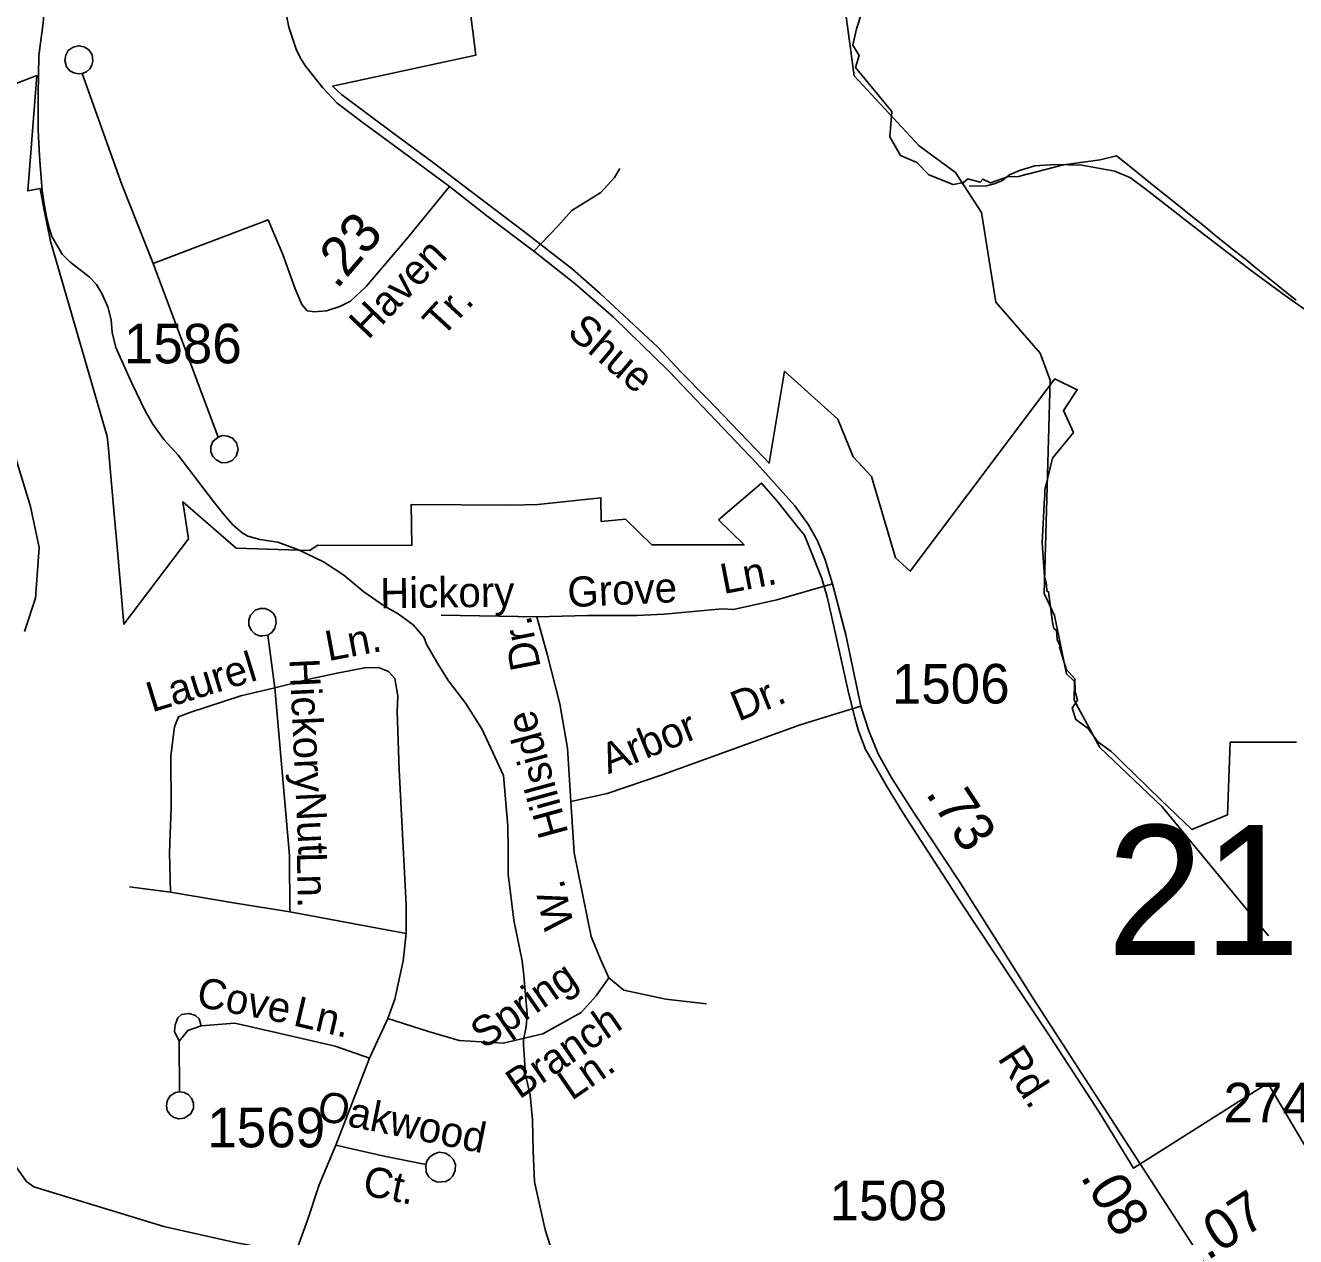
# Model space of a CAD drawing. Extents: x 1473865 to 1648260, y 639067 to 773536.
# Drawn here: x 1530604 to 1534612, y 669004 to 672827 of the extents above; entities that cross this region are included whole.
import ezdxf

# ---------------------------------------------------------------- set-up
doc = ezdxf.new("R2010")
doc.units = 0
for name, color, linetype in [('Exist Boundary Political City Limit New', 7, 'Continuous'), ('Exist Hydrographic Misc Water Feature', 7, 'Continuous'), ('Exist Road Non-System Type 51', 7, 'Continuous'), ('Exist Road Non-System Type 51 Label', 7, 'Continuous'), ('Exist Road Secondary Mileage Hundredths English Label', 7, 'Continuous'), ('Exist Road Secondary Structure Standard Bridge Number Label', 7, 'Continuous'), ('Exist Road Secondary Type 51 Attributed', 7, 'Continuous'), ('Exist Road Secondary Type 51 Label', 7, 'Continuous'), ('Exist Road Secondary Type 51 Number Label', 7, 'Continuous'), ('Map Preparation Boundary City Limit Buffer Line', 7, 'Continuous')]:
    doc.layers.add(name, color=color, linetype=linetype)

msp = doc.modelspace()

# ---------------------------------------------------------------- linework, layer by layer
at = {"layer": 'Exist Boundary Political City Limit New'}
for points in [[(1533330.9, 673135.7), (1533226.8, 672815.9), (1533215.2, 672764.9), (1533235, 672732.2), (1533223.6, 672694.1), (1533338.2, 672555.4), (1533331.4, 672475.4), (1533365.6, 672416.2), (1533417.2, 672393.7), (1533454.9, 672355), (1533531.8, 672324.2), (1533533.1, 672324.2), (1533563.8, 672330.5), (1533577.9, 672342.1), (1533616.8, 672332.4), (1533625.5, 672341.6), (1533648.9, 672330.1), (1533702.8, 672349.1), (1533739.1, 672350.2), (1533764.2, 672356.8), (1533766, 672357.2), (1533880, 672387.1), (1533995.2, 672402.2), (1534046.5, 672415.4), (1534097.2, 672374.9), (1534166.4, 672319.3), (1534237, 672262.5), (1534276.1, 672231), (1534321.2, 672194.8), (1534355.4, 672167.4), (1534404, 672128.2), (1534454.8, 672087.5), (1534487.6, 672061), (1534550.8, 672010.2), (1534584.6, 671983.1), (1534613.9, 671959.8)], [(1533820.8, 671361), (1533844.8, 671461.2), (1533910.8, 671542.2), (1533879.6, 671611.1), (1533922.9, 671677), (1533852.9, 671711.8), (1533396.4, 671104), (1533350.1, 671146.2), (1533274, 671402.7), (1533215.5, 671465.2), (1533167.6, 671584.6), (1532999.8, 671735.4), (1532950.8, 671444.8), (1532908.8, 671489.9), (1532754.9, 671649.2), (1532672, 671733.9), (1532599.1, 671811.7), (1532417.8, 671980.6), (1532330.5, 672057.6), (1532179.9, 672174), (1531979.8, 672325.6), (1531891.6, 672393.1), (1531758.9, 672490.8), (1531601.8, 672609.2), (1531573.1, 672634.8), (1532025, 672732.6), (1532004, 672899.2)], [(1530335.1, 670040.9), (1530189.9, 670310.4), (1530189.2, 670311.7), (1530127.4, 670426.3), (1530121.6, 670437), (1530054, 670602.9), (1530245.5, 670670.1), (1530147.2, 670844.3), (1530107, 670935.9), (1529988.1, 671211.3), (1529681.6, 671906.4), (1529668, 671968), (1529535.5, 671890.4), (1529519.1, 671887.2), (1529506.5, 671893.1), (1529499.9, 671902.1), (1529474.4, 671961.9), (1529440.6, 672040.9), (1529931.6, 672394.7), (1530639.8, 672668.7)], [(1530639.8, 672668.7), (1530611, 672304.2), (1530649.9, 672312.4), (1530663.4, 672244), (1530682.8, 672145.7), (1530862.1, 671529.5), (1530865.6, 671490.7), (1530873.2, 671404.1), (1530883.9, 671284.5), (1530894, 671169.9), (1530903.8, 671060.4), (1530914.9, 670936.9), (1531118.1, 671206.9), (1531100.5, 671323.1), (1531211.9, 671226.7), (1531269.1, 671177.3), (1531500.6, 671169.1), (1531526.4, 671186.5), (1531822.9, 671185.7), (1531821.5, 671315), (1532137.8, 671312.5), (1532221, 671314.9), (1532419.9, 671335.7), (1532421.1, 671260.8), (1532498, 671268), (1532580.9, 671187), (1532871.9, 671187.5), (1532791.4, 671266.2), (1532927.1, 671382.2), (1532977.6, 671324.6), (1533041.9, 671243.4), (1533062.2, 671217.8), (1533072.8, 671191.3), (1533117.1, 671080.8), (1533133.8, 671023.1), (1533156.4, 670925.4), (1533199.1, 670730.6), (1533221.5, 670641.4), (1533231.9, 670603.8), (1533255.1, 670541.4), (1533272, 670513.4), (1533321.2, 670426.9), (1533373.6, 670340.7), (1533552.1, 670063.6), (1533718.1, 669814.3), (1533838, 669634.4), (1533994, 669393.9), (1534100.8, 669220.1), (1534524.1, 669488.2), (1534791.8, 669038)], [(1534614.8, 670564.7), (1534405.8, 670565.1), (1534397, 670335.6), (1534285, 670288.6), (1534186.1, 670384.2), (1534066, 670500.4), (1534042.4, 670523.3), (1534029.1, 670535.9), (1533988.2, 670565.4), (1533957.2, 670608), (1533919.1, 670635.8), (1533907.1, 670672.1), (1533924.2, 670697.2), (1533916.9, 670723.9), (1533915.6, 670764.2), (1533888.6, 670794.9), (1533867, 670865.2), (1533869.1, 670868.2), (1533859.5, 670888.3), (1533858.1, 670917.3), (1533849.2, 670923.5), (1533845.5, 670943.4), (1533832.5, 671039.1), (1533826.9, 671041.6), (1533826.5, 671061.8), (1533819.9, 671086.4), (1533812.4, 671195.1), (1533819.5, 671336.3), (1533821.2, 671338.1), (1533820.8, 671361)]]:
    msp.add_lwpolyline(points, dxfattribs=at)
at = {"layer": 'Exist Hydrographic Misc Water Feature'}
for points in [[(1534527.2, 669953.3), (1534191.2, 670360.5), (1533994.2, 670548.3), (1533913.2, 670697.7), (1533914.2, 670756.7), (1533889.1, 670780.2), (1533851.2, 670964.8), (1533819.2, 671034.4), (1533837.2, 671706.8), (1533806.2, 671792.9), (1533666.2, 671953.3), (1533621.2, 672236.4), (1533539.2, 672362.8), (1533424.2, 672447.2), (1533219.2, 672668), (1533174.2, 673003.7), (1533084.2, 673120.4), (1532878.2, 673249.4), (1532527.2, 673729.1), (1532323, 674130.5), (1532136.2, 674479.9)], [(1530688.3, 673139.2), (1530659.3, 672825.5), (1530650.3, 672764.1), (1530645.8, 672729.7), (1530644, 672610), (1530644.2, 672497.6), (1530647.2, 672433.5), (1530650.3, 672385.8), (1530657.1, 672305.3), (1530664.4, 672257.5), (1530671.8, 672217.2), (1530679.4, 672185), (1530686.8, 672161.1), (1530720, 672104.6), (1530743.6, 672080.3), (1530804.8, 672033.1), (1530828.6, 672008.8), (1530846.1, 671978.1), (1530863.5, 671938.4), (1530874.8, 671898), (1530878, 671857.7), (1530889.4, 671809.9), (1530939.7, 671697.3), (1530982.3, 671608.6), (1531005.6, 671567.9), (1531040.9, 671519.6), (1531086.1, 671470.3), (1531197.8, 671324.4)], [(1533582.5, 672319.3), (1533636.6, 672320.7), (1533660.8, 672326.7), (1533684.7, 672336.1), (1533709.1, 672355.3), (1533741.4, 672369.4), (1533789.5, 672384), (1533853.6, 672387.7), (1533937.7, 672386), (1534041.5, 672366.7), (1534091.1, 672345.9), (1534140.6, 672308.8), (1534306.7, 672180), (1534472.7, 672051.8), (1534583.3, 671971.7), (1534658.6, 671918.5)], [(1531197.8, 671324.4), (1531231.1, 671281.9), (1531258.6, 671250.1), (1531288.3, 671224.9), (1531306.1, 671214.7), (1531344.1, 671204.1), (1531399.9, 671195.6), (1531465.5, 671172.1), (1531545, 671133.6), (1531608.3, 671092.1), (1531671.7, 671039.1), (1531736.8, 670994.3), (1531780.4, 670969.6), (1531828, 670935), (1531861.4, 670895.8), (1531871, 670871.8), (1531908, 670807), (1531939.3, 670758.8), (1531994.2, 670686.3), (1532044.9, 670604.8), (1532112.6, 670459.9), (1532126.1, 670299.6), (1532126.9, 670227.3), (1532127.7, 670147.7), (1532145.4, 670003), (1532171.5, 669874.4), (1532176.7, 669828.4), (1532186.8, 669706.7), (1532184.1, 669666.5), (1532175.5, 669626.5), (1532175.2, 669610.9), (1532181.9, 669514.8), (1532196.7, 669450.5), (1532203.6, 669372.4), (1532206, 669273.9), (1532210.6, 669177.7), (1532244, 669025.2), (1532267, 668952.6)]]:
    msp.add_lwpolyline(points, dxfattribs=at)
at = {"layer": 'Exist Road Non-System Type 51'}
for p, q in [((1531007.1, 672075), (1531109.5, 672114.2)), ((1531007.1, 672075), (1531212.3, 671527.7)), ((1531916.1, 670965.2), (1532217.9, 670960.5)), ((1531390.5, 670736.6), (1531368.8, 670902.7)), ((1531061.2, 670091.5), (1530932.2, 670108.1)), ((1531438.2, 670028.9), (1531805.8, 669960.9)), ((1531690.2, 669567.2), (1531747.8, 669692.2)), ((1531089.4, 669620.8), (1531090.4, 669460.9)), ((1531583, 669293.3), (1531690.2, 669567.2))]:
    msp.add_line(p, q, dxfattribs=at)
for points in [[(1530782.5, 672675), (1530796.4, 672679.8), (1530806.9, 672690.2), (1530813.7, 672701), (1530817.1, 672714.2), (1530814.1, 672733.4), (1530803.6, 672749.2), (1530789.4, 672759.3), (1530771.7, 672762.7), (1530754.6, 672758.6), (1530739.2, 672747.7), (1530730.9, 672733.1), (1530728.3, 672716), (1530733.5, 672695.6), (1530744.3, 672683.8), (1530756.8, 672676.8), (1530771.7, 672673.5), (1530782.5, 672675)], [(1530782.5, 672675), (1530908.6, 672324.3), (1531007.1, 672075)], [(1532479.3, 672374.7), (1532462.7, 672347), (1532419.9, 672299.7), (1532328.5, 672243.1), (1532284.5, 672193.7), (1532208.7, 672114)], [(1530249.9, 672266.2), (1530339.6, 672135.4), (1530401.9, 672026.1), (1530518.9, 671635.9), (1530620.3, 671308.1), (1530647.6, 671179.4), (1530635.9, 671019.4), (1530600.8, 670914)], [(1531212.3, 671527.7), (1531225.8, 671532.3), (1531242.6, 671530.9), (1531257.5, 671523.8), (1531269.8, 671509.6), (1531275.2, 671488.3), (1531268.7, 671467.6), (1531256.1, 671453.6), (1531240.5, 671447.3), (1531223.9, 671446.7), (1531205.7, 671455.4), (1531195.7, 671465.9), (1531188.6, 671480.6), (1531188.9, 671497.8), (1531195.4, 671513.7), (1531212.3, 671527.7)], [(1532217.9, 670960.5), (1532377.6, 670964), (1532533.4, 670964.2), (1532619.4, 670968.9), (1532803, 670985.3), (1532838.3, 670983.7), (1532975.3, 671013.9), (1533150.6, 671064.3)], [(1531352.7, 670900), (1531368.8, 670902.7), (1531381.7, 670911.2), (1531391.2, 670924.4), (1531395.4, 670941.5), (1531392.7, 670958.8), (1531385.4, 670971.6), (1531374.7, 670980.6), (1531360.5, 670986.7), (1531344.9, 670986.8), (1531328.7, 670981.5), (1531313.8, 670965.4), (1531308.7, 670950.9), (1531308.9, 670932.5), (1531317.4, 670917.1), (1531327.8, 670906.7), (1531341.5, 670900.4), (1531352.7, 670900)], [(1532217.9, 670960.5), (1532250.6, 670842.2), (1532290.1, 670685.6), (1532314.7, 670545.8), (1532325.3, 670377.8)], [(1531805.8, 669960.9), (1531805.4, 670050.9), (1531783.6, 670477.4), (1531777.1, 670661.4), (1531778.8, 670710.7), (1531769.5, 670765.5), (1531750, 670788.1), (1531718.4, 670800.4), (1531673.9, 670798.9), (1531587.6, 670782.6), (1531503.1, 670764.5), (1531390.5, 670736.6)], [(1531390.5, 670736.6), (1531283.2, 670710.8), (1531122.8, 670658.1), (1531086.6, 670644.6), (1531074.4, 670613), (1531062.6, 670521.4), (1531063.5, 670359.3), (1531058.8, 670215.5), (1531061.2, 670091.5)], [(1531438.2, 670028.9), (1531436.8, 670207.1), (1531390.5, 670736.6)], [(1532325.3, 670377.8), (1532440, 670402.5), (1532613, 670461.2), (1533048.8, 670619), (1533240.2, 670678.5)], [(1532325.3, 670377.8), (1532335.9, 670215.6), (1532389.5, 669951.5), (1532418.1, 669881.6), (1532444.8, 669821.3)], [(1531061.2, 670091.5), (1531266.7, 670056.4), (1531438.2, 670028.9)], [(1531747.8, 669692.2), (1531769.8, 669753.7), (1531796.1, 669875), (1531805.8, 669960.9)], [(1532444.8, 669821.3), (1532405.5, 669763.7), (1532357.8, 669711.8), (1532237.2, 669644.4), (1532111, 669615), (1531972.2, 669623.4), (1531875.4, 669651.5), (1531747.8, 669692.2)], [(1532444.8, 669821.3), (1532492.3, 669781.6), (1532625.3, 669753.9), (1532752.9, 669738.5)], [(1530571.3, 669772.8), (1530572.1, 669726.5), (1530574.5, 669538.1), (1530568.2, 669383.4), (1530573.2, 669225.4), (1530607, 669178.3), (1530630.7, 669161.8), (1531040.4, 669035.9), (1531265.3, 668985.5), (1531388.9, 668963), (1531450.7, 668937.7)], [(1531158.4, 669669.6), (1531151.9, 669691.9), (1531140.9, 669701.6), (1531120.2, 669708), (1531096.5, 669705.1), (1531084.9, 669694.3), (1531076.5, 669673.1), (1531074, 669651.1), (1531089.4, 669620.8)], [(1531158.4, 669669.6), (1531116.1, 669654.3), (1531089.4, 669620.8)], [(1531690.2, 669567.2), (1531581.6, 669605.1), (1531394.4, 669648.9), (1531264.3, 669678.1), (1531158.4, 669669.6)], [(1531090.4, 669460.9), (1531104.4, 669459.4), (1531117.4, 669452.7), (1531128, 669441.1), (1531133.9, 669425.8), (1531133.8, 669409.4), (1531125.6, 669391.5), (1531104.9, 669377.7), (1531088.1, 669375.7), (1531072.7, 669379.8), (1531060.5, 669388.8), (1531051.4, 669401.8), (1531048.7, 669416.9), (1531051.4, 669433.2), (1531060.7, 669448.9), (1531077.3, 669458.9), (1531090.4, 669460.9)], [(1531494.1, 669056.7), (1531530.7, 669168.2), (1531583, 669293.3)], [(1531583, 669293.3), (1531736.4, 669258.3), (1531867.9, 669231.9)], [(1531867.9, 669231.9), (1531872, 669244.8), (1531880.4, 669256.2), (1531895.2, 669265.7), (1531909.9, 669270.3), (1531929.3, 669267.3), (1531943.7, 669258.8), (1531953.3, 669249.2), (1531960.8, 669232), (1531960.2, 669213), (1531952.2, 669195.8), (1531942.8, 669185.9), (1531930.1, 669178.6), (1531904.2, 669176.3), (1531887.8, 669183.5), (1531875.6, 669194.5), (1531868.8, 669207.9), (1531867.9, 669231.9)]]:
    msp.add_lwpolyline(points, dxfattribs=at)
at = {"layer": 'Exist Road Secondary Type 51 Attributed'}
for points in [[(1531941.7, 672318.5), (1531768.5, 672446.4), (1531669.7, 672518.9), (1531588.1, 672581.4), (1531542.8, 672629.7), (1531488.3, 672697.3), (1531473.3, 672721.4), (1531458.2, 672751.6), (1531435, 672821.1), (1531418.5, 672905.3), (1531407.8, 673017.6), (1531390.7, 673191.9), (1531347.4, 673665.3), (1531334.3, 673789.2), (1531325.2, 673842.6), (1531311.1, 673903.1)], [(1531941.7, 672318.5), (1531806.7, 672152.2), (1531678.8, 672003.2), (1531629.4, 671956.8), (1531596.2, 671939.7), (1531553.9, 671925.6), (1531527.2, 671923.5), (1531515.6, 671922.6), (1531493.2, 671926.2), (1531476.3, 671945.7), (1531454.7, 671995.6), (1531415.9, 672103.9), (1531369.5, 672213.7), (1531109.5, 672114.2)], [(1534353.4, 668876.8), (1533785.8, 669753.1), (1533551, 670125.6), (1533404.4, 670347.1), (1533335.9, 670454.8), (1533294.6, 670527.4), (1533265.4, 670600.9), (1533240.2, 670678.5), (1533192.9, 670903.1), (1533150.6, 671064.3), (1533126.4, 671142.9), (1533103.2, 671200.3), (1533075, 671250.7), (1533031.7, 671311.1), (1532912.3, 671443.9), (1532633.8, 671735.1), (1532459.5, 671906.5), (1532338.6, 672011.2), (1532208.7, 672114), (1532059.6, 672225.8), (1531941.7, 672318.5)], [(1531096.8, 668324.4), (1531293.9, 668493.1), (1531394.5, 668639.6), (1531428.2, 668797.1), (1531450.7, 668937.7), (1531494.1, 669056.7)]]:
    msp.add_lwpolyline(points, dxfattribs=at)
at = {"layer": 'Map Preparation Boundary City Limit Buffer Line'}
for points in [[(1533330.9, 673135.7), (1533226.8, 672815.9), (1533215.2, 672764.9), (1533235, 672732.2), (1533223.6, 672694.1), (1533338.2, 672555.4), (1533331.4, 672475.4), (1533365.6, 672416.2), (1533417.2, 672393.7), (1533454.9, 672355), (1533531.8, 672324.2), (1533533.1, 672324.2), (1533563.8, 672330.5), (1533577.9, 672342.1), (1533616.8, 672332.4), (1533625.5, 672341.6), (1533648.9, 672330.1), (1533702.8, 672349.1), (1533739.1, 672350.2), (1533764.2, 672356.8), (1533766, 672357.2), (1533880, 672387.1), (1533995.2, 672402.2), (1534046.5, 672415.4), (1534097.2, 672374.9), (1534166.4, 672319.3), (1534237, 672262.5), (1534276.1, 672231), (1534321.2, 672194.8), (1534355.4, 672167.4), (1534404, 672128.2), (1534454.8, 672087.5), (1534487.6, 672061), (1534550.8, 672010.2), (1534584.6, 671983.1), (1534613.9, 671959.8)], [(1533820.8, 671361), (1533844.8, 671461.2), (1533910.8, 671542.2), (1533879.6, 671611.1), (1533922.9, 671677), (1533852.9, 671711.8), (1533396.4, 671104), (1533350.1, 671146.2), (1533274, 671402.7), (1533215.5, 671465.2), (1533167.6, 671584.6), (1532999.8, 671735.4), (1532950.8, 671444.8), (1532908.8, 671489.9), (1532754.9, 671649.2), (1532672, 671733.9), (1532599.1, 671811.7), (1532417.8, 671980.6), (1532330.5, 672057.6), (1532179.9, 672174), (1531979.8, 672325.6), (1531891.6, 672393.1), (1531758.9, 672490.8), (1531601.8, 672609.2), (1531573.1, 672634.8), (1532025, 672732.6), (1532004, 672899.2)], [(1530335.1, 670040.9), (1530189.9, 670310.4), (1530189.2, 670311.7), (1530127.4, 670426.3), (1530121.6, 670437), (1530054, 670602.9), (1530245.5, 670670.1), (1530147.2, 670844.3), (1530107, 670935.9), (1529988.1, 671211.3), (1529681.6, 671906.4), (1529668, 671968), (1529535.5, 671890.4), (1529519.1, 671887.2), (1529506.5, 671893.1), (1529499.9, 671902.1), (1529474.4, 671961.9), (1529440.6, 672040.9), (1529931.6, 672394.7), (1530639.8, 672668.7)], [(1530639.8, 672668.7), (1530611, 672304.2), (1530649.9, 672312.4), (1530663.4, 672244), (1530682.8, 672145.7), (1530862.1, 671529.5), (1530865.6, 671490.7), (1530873.2, 671404.1), (1530883.9, 671284.5), (1530894, 671169.9), (1530903.8, 671060.4), (1530914.9, 670936.9), (1531118.1, 671206.9), (1531100.5, 671323.1), (1531211.9, 671226.7), (1531269.1, 671177.3), (1531500.6, 671169.1), (1531526.4, 671186.5), (1531822.9, 671185.7), (1531821.5, 671315), (1532137.8, 671312.5), (1532221, 671314.9), (1532419.9, 671335.7), (1532421.1, 671260.8), (1532498, 671268), (1532580.9, 671187), (1532871.9, 671187.5), (1532791.4, 671266.2), (1532927.1, 671382.2), (1532977.6, 671324.6), (1533041.9, 671243.4), (1533062.2, 671217.8), (1533072.8, 671191.3), (1533117.1, 671080.8), (1533133.8, 671023.1), (1533156.4, 670925.4), (1533199.1, 670730.6), (1533221.5, 670641.4), (1533231.9, 670603.8), (1533255.1, 670541.4), (1533272, 670513.4), (1533321.2, 670426.9), (1533373.6, 670340.7), (1533552.1, 670063.6), (1533718.1, 669814.3), (1533838, 669634.4), (1533994, 669393.9), (1534100.8, 669220.1), (1534524.1, 669488.2), (1534791.8, 669038)], [(1534614.8, 670564.7), (1534405.8, 670565.1), (1534397, 670335.6), (1534285, 670288.6), (1534186.1, 670384.2), (1534066, 670500.4), (1534042.4, 670523.3), (1534029.1, 670535.9), (1533988.2, 670565.4), (1533957.2, 670608), (1533919.1, 670635.8), (1533907.1, 670672.1), (1533924.2, 670697.2), (1533916.9, 670723.9), (1533915.6, 670764.2), (1533888.6, 670794.9), (1533867, 670865.2), (1533869.1, 670868.2), (1533859.5, 670888.3), (1533858.1, 670917.3), (1533849.2, 670923.5), (1533845.5, 670943.4), (1533832.5, 671039.1), (1533826.9, 671041.6), (1533826.5, 671061.8), (1533819.9, 671086.4), (1533812.4, 671195.1), (1533819.5, 671336.3), (1533821.2, 671338.1), (1533820.8, 671361)]]:
    msp.add_lwpolyline(points, dxfattribs=at)

# ---------------------------------------------------------------- texts
at = {"layer": 'Exist Road Non-System Type 51 Label'}
for s, rotation, p in [('Ln.', 10.7976, (1532806.7, 671031.8)), ('Hickory', 0.7543, (1531723.8, 670987.2)), ('Grove', 2.6942, (1532316.5, 670990.5)), ('Dr.', 101.1631, (1532230.6, 670801.4)), ('Ln.', 10.6656, (1531559.4, 670820.3)), ('Laurel', 17.067, (1531003.2, 670658.2)), ('Hickory', 272.6948, (1531436.7, 670827.3)), ('Dr.', 22.0168, (1532854, 670629.3)), ('Hillside', 105.3692, (1532318, 670277.8)), ('Arbor', 22.0168, (1532443.2, 670463.2)), ('Nut', 272.6948, (1531456.6, 670406.2)), ('Ln.', 271.1221, (1531460.3, 670217.2)), ('W.', 102.7011, (1532335.5, 669985.2)), ('Spring', 34.5586, (1532050.9, 669593.9)), ('Cove', 349.211, (1531140.2, 669731.4)), ('Ln.', 346.8327, (1531445.3, 669671.5)), ('Branch', 34.5586, (1532162.7, 669436)), ('Ln.', 34.5586, (1532327.3, 669431.5)), ('Oakwood', 348.6227, (1531520.2, 669373.1)), ('Ct.', 348.6227, (1531664.2, 669136.7))]:
    msp.add_text(s, height=95, rotation=rotation, dxfattribs=at).set_placement(p)
at = {"layer": 'Exist Road Secondary Mileage Hundredths English Label'}
for s, rotation, p in [('.23', 49.3668, (1531586.2, 671991.2)), ('.73', 303.4955, (1533442.3, 670403)), ('.08', 301.4513, (1533930.8, 669193.7)), ('.07', 32.3376, (1534333.3, 668927.2))]:
    msp.add_text(s, height=125, rotation=rotation, dxfattribs=at).set_placement(p)
at = {"layer": 'Exist Road Secondary Structure Standard Bridge Number Label'}
msp.add_text('21', height=410.1, dxfattribs=at).set_placement((1534016.7, 669892.9))
at = {"layer": 'Exist Road Secondary Type 51 Label'}
for s, rotation, p in [('Haven', 46.1822, (1531685.4, 671832.3)), ('Tr.', 47.5517, (1531919.6, 671839.2)), ('Shue', 319.6286, (1532309.6, 671852.4)), ('Rd.', 302.9463, (1533669.8, 669567.1))]:
    msp.add_text(s, height=95, rotation=rotation, dxfattribs=at).set_placement(p)
at = {"layer": 'Exist Road Secondary Type 51 Number Label'}
for s, p in [('1586', (1530914.7, 671760.2)), ('1506', (1533338, 670686.7)), ('2740', (1534384.6, 669364.7)), ('1569', (1531177.9, 669286)), ('1508', (1533141.3, 669055.8))]:
    msp.add_text(s, height=125, dxfattribs=at).set_placement(p)

doc.saveas('drawing.dxf')
